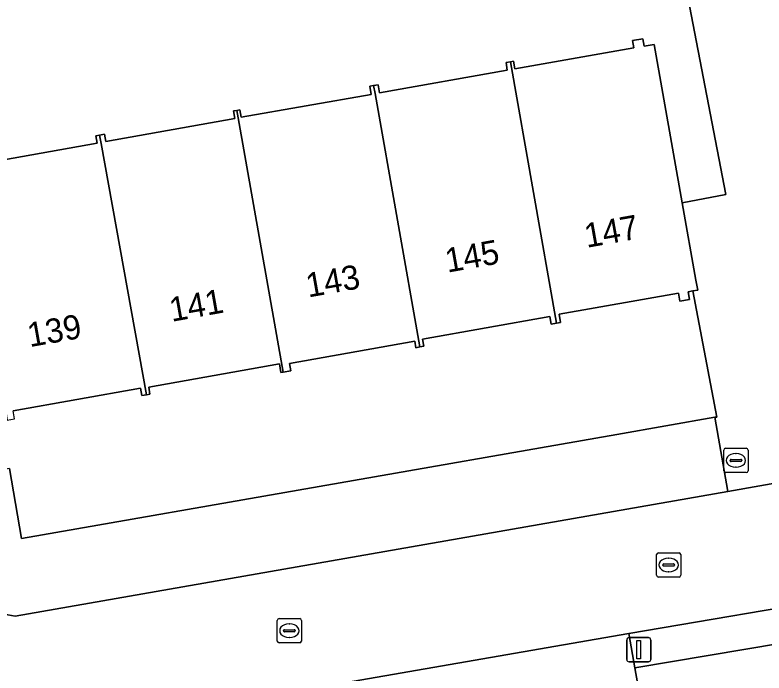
# Model space of a CAD drawing. Extents: x 157793 to 159380, y 380877 to 382313.
# Drawn here: x 158563.04 to 158593.92, y 381496.55 to 381523.71 of the extents above; entities that cross this region are included whole.
import ezdxf

# ---------------------------------------------------------------- set-up
doc = ezdxf.new("R2010")
doc.units = 0
for name, color, linetype in [('IMGEO_Brandkraan', 7, 'Continuous'), ('IMGEO_Erf', 7, 'Continuous'), ('IMGEO_Groenvoorziening', 7, 'Continuous'), ('IMGEO_Kolk', 7, 'Continuous'), ('IMGEO_Lichtmast', 7, 'Continuous'), ('IMGEO_Pand', 7, 'Continuous'), ('IMGEO_Pand_nummerreeks', 7, 'Continuous'), ('IMGEO_Parkeervlak_open', 7, 'Continuous'), ('IMGEO_Rijbaan_lokaal_open', 7, 'Continuous'), ('IMGEO_Voetpad_open', 7, 'Continuous')]:
    doc.layers.add(name, color=color, linetype=linetype)

msp = doc.modelspace()

# ---------------------------------------------------------------- linework, layer by layer
at = {"layer": 'IMGEO_Brandkraan'}
for p, q in [((158592.332, 381505.822), (158593.184, 381505.822)), ((158592.257, 381504.896), (158592.257, 381505.748)), ((158592.745, 381505.602), (158592.77, 381505.602)), ((158593.258, 381505.748), (158593.258, 381504.896)), ((158592.516, 381505.316), (158592.516, 381505.328)), ((158592.954, 381505.279), (158592.556, 381505.279)), ((158592.559, 381505.365), (158592.957, 381505.365)), ((158593, 381505.328), (158593, 381505.316)), ((158592.768, 381505.042), (158592.743, 381505.042)), ((158593.184, 381504.822), (158592.332, 381504.822))]:
    msp.add_line(p, q, dxfattribs=at)
for points in [[(158592.332, 381505.822), (158593.184, 381505.822)], [(158592.257, 381504.896), (158592.257, 381505.748)], [(158593.258, 381505.748), (158593.258, 381504.896)], [(158593.184, 381504.822), (158592.332, 381504.822)]]:
    msp.add_lwpolyline(points, dxfattribs=at)
for centre, radius, start, end in [((158592.334, 381505.746), 0.0765, 91.552, 178.448), ((158592.334, 381505.746), 0.0765, 91.552, 178.448), ((158593.182, 381505.746), 0.0765, 1.552, 88.448), ((158593.182, 381505.746), 0.0765, 1.552, 88.448), ((158592.556, 381505.325), 0.0403, 85.8775, 175.7526), ((158592.553, 381505.315), 0.0366, 178.938, 274.7102), ((158592.957, 381505.322), 0.043, 264.8664, 352.4533), ((158592.961, 381505.327), 0.0386, 1.7309, 96.639), ((158592.334, 381504.898), 0.0765, 181.552, 268.448), ((158592.334, 381504.898), 0.0765, 181.552, 268.448), ((158593.182, 381504.898), 0.0765, 271.552, 358.448), ((158593.182, 381504.898), 0.0765, 271.552, 358.448)]:
    msp.add_arc(centre, radius, start, end, dxfattribs=at)
for centre, major_axis, ratio, start_param, end_param in [((158592.744, 381505.322), (-0.387, 0.002), 0.722429, 4.712389, 7.853982), ((158592.769, 381505.322), (-0.39, 0.002), 0.717154, 1.570796, 4.712389)]:
    msp.add_ellipse(centre, major_axis=major_axis, ratio=ratio, start_param=start_param, end_param=end_param, dxfattribs=at)
at = {"layer": 'IMGEO_Erf'}
for points in [[(158561.41, 381517.526), (158566.426, 381518.413), (158566.372, 381518.722), (158566.526, 381518.749), (158566.724, 381518.784), (158566.776, 381518.487), (158572.101, 381519.428), (158572.045, 381519.746), (158572.177, 381519.769), (158572.311, 381519.793), (158572.366, 381519.482), (158577.719, 381520.429), (158577.66, 381520.762), (158577.816, 381520.789), (158578.003, 381520.822), (158578.06, 381520.498), (158583.334, 381521.43), (158583.28, 381521.738), (158583.46, 381521.77), (158583.583, 381521.792), (158583.639, 381521.48), (158588.55, 381522.348), (158588.496, 381522.65), (158588.927, 381522.727), (158588.982, 381522.417), (158589.393, 381522.49), (158590.549, 381515.949), (158592.347, 381516.295), (158589.709, 381530.021)], [(158562.815, 381504.992), (158563.307, 381502.102), (158587.849, 381506.386), (158591.896, 381507.104), (158591.968, 381507.111), (158590.987, 381512.316), (158590.788, 381512.281), (158590.844, 381511.962), (158590.444, 381511.891), (158590.386, 381512.219), (158585.472, 381511.351), (158585.532, 381511.015), (158585.364, 381510.985), (158585.145, 381510.946), (158585.089, 381511.259), (158579.834, 381510.33), (158579.887, 381510.031), (158579.732, 381510.003), (158579.567, 381509.974), (158579.52, 381510.239), (158574.358, 381509.327), (158574.412, 381509.022), (158574.092, 381508.965), (158573.999, 381508.948), (158573.936, 381509.303), (158568.547, 381508.351), (158568.599, 381508.055), (158568.453, 381508.029), (158568.263, 381507.996), (158568.208, 381508.304), (158562.954, 381507.375)]]:
    msp.add_lwpolyline(points, dxfattribs=at)
at = {"layer": 'IMGEO_Groenvoorziening'}
msp.add_lwpolyline([(158597.658, 381498.295), (158588.587, 381496.756), (158589.257, 381493.065), (158591.333, 381493.433), (158591.047, 381495.155), (158598.019, 381496.34)], close=True, dxfattribs=at)
at = {"layer": 'IMGEO_Kolk'}
for p, q in [((158589.561, 381501.508), (158590.413, 381501.508)), ((158589.486, 381500.582), (158589.486, 381501.434)), ((158589.974, 381501.288), (158589.999, 381501.288)), ((158590.487, 381501.434), (158590.487, 381500.582)), ((158589.745, 381501.002), (158589.745, 381501.014)), ((158590.183, 381500.965), (158589.785, 381500.965)), ((158589.788, 381501.051), (158590.186, 381501.051)), ((158590.229, 381501.014), (158590.229, 381501.002)), ((158589.997, 381500.728), (158589.972, 381500.728)), ((158590.413, 381500.508), (158589.561, 381500.508)), ((158573.848, 381497.868), (158573.848, 381498.72)), ((158573.923, 381498.794), (158574.775, 381498.794)), ((158574.849, 381498.72), (158574.849, 381497.868)), ((158574.336, 381498.574), (158574.361, 381498.574)), ((158574.107, 381498.288), (158574.107, 381498.3)), ((158574.545, 381498.251), (158574.147, 381498.251)), ((158574.15, 381498.337), (158574.548, 381498.337)), ((158574.591, 381498.3), (158574.591, 381498.288)), ((158574.775, 381497.794), (158573.923, 381497.794)), ((158574.359, 381498.014), (158574.334, 381498.014))]:
    msp.add_line(p, q, dxfattribs=at)
for points in [[(158589.561, 381501.508), (158590.413, 381501.508)], [(158589.486, 381500.582), (158589.486, 381501.434)], [(158590.487, 381501.434), (158590.487, 381500.582)], [(158590.413, 381500.508), (158589.561, 381500.508)], [(158573.848, 381497.868), (158573.848, 381498.72)], [(158573.923, 381498.794), (158574.775, 381498.794)], [(158574.849, 381498.72), (158574.849, 381497.868)], [(158574.775, 381497.794), (158573.923, 381497.794)]]:
    msp.add_lwpolyline(points, dxfattribs=at)
for centre, radius, start, end in [((158589.563, 381501.432), 0.0765, 91.552, 178.448), ((158589.563, 381501.432), 0.0765, 91.552, 178.448), ((158590.411, 381501.432), 0.0765, 1.552, 88.448), ((158590.411, 381501.432), 0.0765, 1.552, 88.448), ((158589.785, 381501.011), 0.0403, 85.8775, 175.7526), ((158589.782, 381501.001), 0.0366, 178.938, 274.7102), ((158590.186, 381501.008), 0.043, 264.8664, 352.4533), ((158590.19, 381501.013), 0.0386, 1.7309, 96.639), ((158589.563, 381500.584), 0.0765, 181.552, 268.448), ((158589.563, 381500.584), 0.0765, 181.552, 268.448), ((158590.411, 381500.584), 0.0765, 271.552, 358.448), ((158590.411, 381500.584), 0.0765, 271.552, 358.448), ((158573.925, 381498.718), 0.0765, 91.552, 178.448), ((158573.925, 381498.718), 0.0765, 91.552, 178.448), ((158574.773, 381498.718), 0.0765, 1.552, 88.448), ((158574.773, 381498.718), 0.0765, 1.552, 88.448), ((158574.147, 381498.297), 0.0403, 85.8775, 175.7526), ((158574.144, 381498.287), 0.0366, 178.938, 274.7102), ((158574.548, 381498.294), 0.043, 264.8664, 352.4533), ((158574.552, 381498.299), 0.0386, 1.7309, 96.639), ((158573.925, 381497.87), 0.0765, 181.552, 268.448), ((158573.925, 381497.87), 0.0765, 181.552, 268.448), ((158574.773, 381497.87), 0.0765, 271.552, 358.448), ((158574.773, 381497.87), 0.0765, 271.552, 358.448)]:
    msp.add_arc(centre, radius, start, end, dxfattribs=at)
for centre, major_axis, ratio, start_param, end_param in [((158589.973, 381501.008), (-0.387, 0.002), 0.722429, 4.712389, 7.853982), ((158589.998, 381501.008), (-0.39, 0.002), 0.717154, 1.570796, 4.712389), ((158574.335, 381498.294), (-0.387, 0.002), 0.722429, 4.712389, 7.853982), ((158574.36, 381498.294), (-0.39, 0.002), 0.717154, 1.570796, 4.712389)]:
    msp.add_ellipse(centre, major_axis=major_axis, ratio=ratio, start_param=start_param, end_param=end_param, dxfattribs=at)
at = {"layer": 'IMGEO_Lichtmast'}
for p, q in [((158588.259, 381497.111), (158588.259, 381497.911)), ((158588.259, 381497.911), (158588.259, 381497.111)), ((158588.359, 381498.011), (158589.149, 381498.011)), ((158589.149, 381498.011), (158588.359, 381498.011)), ((158589.249, 381497.911), (158589.249, 381497.111)), ((158589.249, 381497.111), (158589.249, 381497.911)), ((158589.149, 381497.011), (158588.359, 381497.011)), ((158588.359, 381497.011), (158589.149, 381497.011))]:
    msp.add_line(p, q, dxfattribs=at)
msp.add_lwpolyline([(158588.679, 381497.886), (158588.829, 381497.886), (158588.829, 381497.136), (158588.679, 381497.136), (158588.679, 381497.886)], dxfattribs=at)
for centre, start, end in [((158588.359, 381497.911), 90, 180), ((158588.359, 381497.911), 90, 180), ((158589.149, 381497.911), 0, 90), ((158589.149, 381497.911), 360, 90), ((158588.359, 381497.111), 180, 270), ((158588.359, 381497.111), 180, 270), ((158589.149, 381497.111), 270, 0), ((158589.149, 381497.111), 270, 0)]:
    msp.add_arc(centre, 0.1, start, end, dxfattribs=at)
at = {"layer": 'IMGEO_Pand'}
for points in [[(158585.364, 381510.985), (158585.532, 381511.015), (158585.472, 381511.351), (158590.386, 381512.219), (158590.444, 381511.891), (158590.844, 381511.962), (158590.788, 381512.281), (158590.987, 381512.316), (158591.185, 381512.351), (158591.112, 381512.765), (158590.549, 381515.949), (158589.393, 381522.49), (158588.982, 381522.417), (158588.927, 381522.727), (158588.496, 381522.65), (158588.55, 381522.348), (158583.639, 381521.48), (158583.583, 381521.792), (158583.46, 381521.77)], [(158585.364, 381510.985), (158583.46, 381521.77), (158583.28, 381521.738), (158583.334, 381521.43), (158578.06, 381520.498), (158578.003, 381520.822), (158577.816, 381520.789), (158577.88, 381520.461), (158579.732, 381510.003), (158579.887, 381510.031), (158579.834, 381510.33), (158585.089, 381511.259), (158585.145, 381510.946)], [(158572.177, 381519.769), (158572.234, 381519.461), (158574.092, 381508.965), (158574.412, 381509.022), (158574.358, 381509.327), (158579.52, 381510.239), (158579.567, 381509.974), (158579.732, 381510.003), (158577.88, 381520.461), (158577.816, 381520.789), (158577.66, 381520.762), (158577.719, 381520.429), (158572.366, 381519.482), (158572.311, 381519.793)], [(158572.234, 381519.461), (158572.177, 381519.769), (158572.045, 381519.746), (158572.101, 381519.428), (158566.776, 381518.487), (158566.724, 381518.784), (158566.526, 381518.749), (158566.593, 381518.398), (158568.453, 381508.029), (158568.599, 381508.055), (158568.547, 381508.351), (158573.936, 381509.303), (158573.999, 381508.948), (158574.092, 381508.965)], [(158566.593, 381518.398), (158566.526, 381518.749), (158566.372, 381518.722), (158566.426, 381518.413), (158561.41, 381517.526), (158561.355, 381517.833), (158561.179, 381517.802), (158560.943, 381517.76), (158561.002, 381517.427), (158560.69, 381517.372), (158561.613, 381512.152), (158562.483, 381507.228), (158562.67, 381507.261), (158562.718, 381506.99), (158563.013, 381507.042), (158562.954, 381507.375), (158568.208, 381508.304), (158568.263, 381507.996), (158568.453, 381508.029)]]:
    msp.add_lwpolyline(points, close=True, dxfattribs=at)
at = {"layer": 'IMGEO_Parkeervlak_open'}
msp.add_lwpolyline([(158561.016, 381494.215), (158562.027, 381488.256), (158563.255, 381488.459), (158575.072, 381490.552), (158583.793, 381492.097), (158589.257, 381493.065), (158588.587, 381496.756), (158588.345, 381498.18), (158562.833, 381493.748), (158562.162, 381493.846)], close=True, dxfattribs=at)
at = {"layer": 'IMGEO_Rijbaan_lokaal_open'}
for points in [[(158588.345, 381498.18), (158597.394, 381499.721), (158597.737, 381499.781), (158596.847, 381504.822), (158592.419, 381504.045), (158563.041, 381498.891), (158562.592, 381498.977), (158555.764, 381501.299), (158555.325, 381501.353), (158512.926, 381493.835), (158508.02, 381489.99), (158473.996, 381483.964), (158472.485, 381483.667)], [(158474.913, 381479.015), (158498.64, 381483.251), (158510.116, 381485.277), (158515.117, 381489.311), (158516.831, 381489.398), (158555.002, 381496.206), (158555.386, 381496.154), (158561.016, 381494.215), (158562.162, 381493.846), (158562.833, 381493.748), (158588.345, 381498.18)]]:
    msp.add_lwpolyline(points, dxfattribs=at)
at = {"layer": 'IMGEO_Voetpad_open'}
for points in [[(158589.709, 381530.021), (158592.347, 381516.295), (158590.549, 381515.949), (158591.112, 381512.765), (158591.185, 381512.351), (158590.987, 381512.316), (158591.968, 381507.111), (158591.896, 381507.104), (158592.419, 381504.045), (158596.847, 381504.822), (158597.326, 381504.918)], [(158473.996, 381483.964), (158508.02, 381489.99), (158512.926, 381493.835), (158555.325, 381501.353), (158555.764, 381501.299), (158562.592, 381498.977), (158563.041, 381498.891), (158592.419, 381504.045), (158591.896, 381507.104), (158587.849, 381506.386), (158563.307, 381502.102), (158562.815, 381504.992), (158561.485, 381504.756), (158558.899, 381504.297), (158557.421, 381505.302), (158542.024, 381502.572), (158541.089, 381501.185), (158525.165, 381498.363), (158523.687, 381499.375), (158510.099, 381496.823), (158508.997, 381495.396), (158506.364, 381491.986), (158494.229, 381489.885)]]:
    msp.add_lwpolyline(points, dxfattribs=at)
msp.add_lwpolyline([(158597.658, 381498.295), (158597.394, 381499.721), (158588.345, 381498.18), (158588.587, 381496.756)], close=True, dxfattribs=at)

# ---------------------------------------------------------------- texts
at = {"layer": 'IMGEO_Pand_nummerreeks'}
for s, rotation, p in [('147', 10.1201, (158586.605, 381514.093)), ('145', 10.1201, (158580.865, 381513.068)), ('143', 10.1201, (158575.124, 381512.043)), ('141', 10.1184, (158569.495, 381511.04)), ('139', 10.1184, (158563.643, 381509.995))]:
    msp.add_text(s, height=1, rotation=rotation, dxfattribs=at).set_placement(p)

doc.saveas('drawing.dxf')
